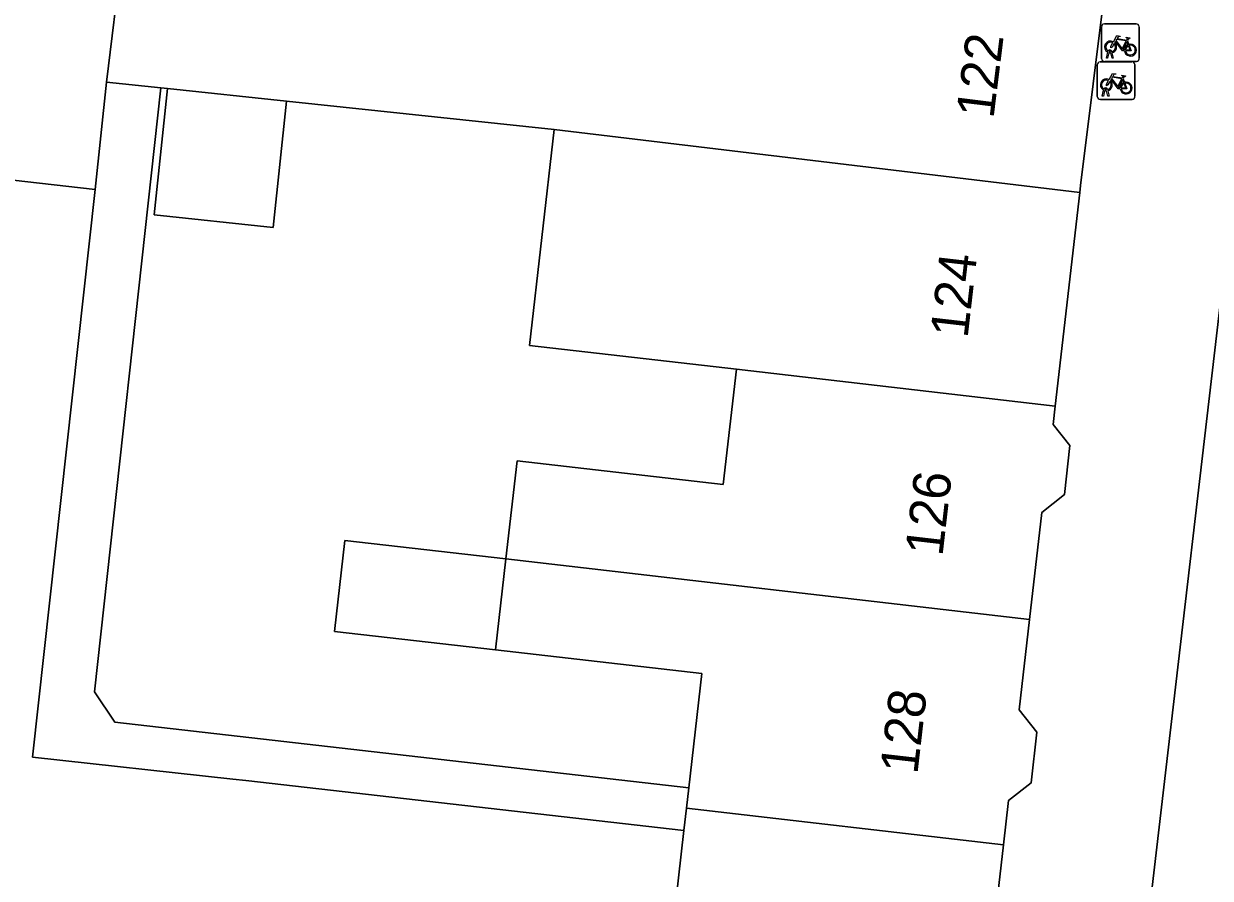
# Model space of a CAD drawing. Extents: x 161692 to 162379, y 380760 to 381678.
# Drawn here: x 162248.14 to 162279.69, y 381154.7 to 381177.42 of the extents above; entities that cross this region are included whole.
import ezdxf

# ---------------------------------------------------------------- set-up
doc = ezdxf.new("R2010")
doc.units = 0
for name, color, linetype in [('IMGEO_Erf', 7, 'Continuous'), ('IMGEO_Fietsenrek', 7, 'Continuous'), ('IMGEO_Pand', 7, 'Continuous'), ('IMGEO_Pand_nummerreeks', 7, 'Continuous'), ('IMGEO_Voetpad_open', 7, 'Continuous')]:
    doc.layers.add(name, color=color, linetype=linetype)

msp = doc.modelspace()

# ---------------------------------------------------------------- linework, layer by layer
at = {"layer": 'IMGEO_Erf'}
for points in [[(162275.499, 381131.748), (162280.246, 381172.46), (162284.2, 381207.225), (162280.363, 381207.797), (162280.342, 381207.533), (162279.747, 381202.048), (162279.115, 381196.191), (162278.433, 381190.711), (162277.575, 381183.821), (162276.917, 381178.53), (162276.243, 381173.117), (162276.221, 381172.929), (162275.569, 381167.247), (162275.513, 381166.763), (162275.96, 381166.2), (162275.811, 381164.901), (162275.211, 381164.424), (162274.885, 381161.578), (162274.61, 381159.173), (162275.079, 381158.582), (162274.925, 381157.236), (162274.328, 381156.762), (162274.194, 381155.588), (162273.477, 381149.329)], [(162265.345, 381152.898), (162265.695, 381155.962), (162254.042, 381157.295), (162253.7, 381157.333), (162248.372, 381157.92), (162250.038, 381173.015), (162243.409, 381173.762)]]:
    msp.add_lwpolyline(points, dxfattribs=at)
msp.add_lwpolyline([(162267.093, 381168.234), (162261.59, 381168.864), (162262.247, 381174.603), (162255.127, 381175.36), (162254.769, 381171.998), (162251.607, 381172.334), (162251.964, 381175.696), (162251.787, 381175.715), (162250.017, 381159.649), (162250.564, 381158.847), (162265.825, 381157.098), (162266.174, 381160.139), (162260.683, 381160.768), (162256.403, 381161.258), (162256.68, 381163.681), (162260.96, 381163.187), (162261.258, 381165.795), (162266.742, 381165.167)], close=True, dxfattribs=at)
at = {"layer": 'IMGEO_Fietsenrek'}
for p, q in [((162276.8, 381176.491), (162276.8, 381177.332)), ((162276.8, 381177.332), (162276.8, 381176.491)), ((162276.875, 381177.416), (162277.716, 381177.416)), ((162277.716, 381177.416), (162276.875, 381177.416)), ((162277.8, 381177.341), (162277.8, 381176.5)), ((162277.8, 381176.5), (162277.8, 381177.341)), ((162277.487, 381176.965), (162277.523, 381176.87)), ((162276.927, 381176.5), (162276.966, 381176.66)), ((162276.996, 381176.648), (162276.961, 381176.5)), ((162277.038, 381176.672), (162277.037, 381176.676)), ((162277.079, 381176.5), (162277.045, 381176.642)), ((162277.069, 381176.683), (162277.07, 381176.676)), ((162277.077, 381176.646), (162277.112, 381176.5)), ((162276.686, 381175.484), (162276.686, 381176.325)), ((162276.686, 381176.325), (162276.686, 381175.484)), ((162276.761, 381176.409), (162277.602, 381176.409)), ((162277.602, 381176.409), (162276.761, 381176.409)), ((162277.725, 381176.416), (162276.884, 381176.416)), ((162276.884, 381176.416), (162277.725, 381176.416)), ((162276.961, 381176.5), (162276.927, 381176.5)), ((162277.112, 381176.5), (162277.079, 381176.5)), ((162277.686, 381176.334), (162277.686, 381175.493)), ((162277.686, 381175.493), (162277.686, 381176.334)), ((162276.955, 381175.676), (162276.956, 381175.669)), ((162277.373, 381175.958), (162277.409, 381175.863)), ((162277.611, 381175.409), (162276.77, 381175.409)), ((162276.77, 381175.409), (162277.611, 381175.409)), ((162276.813, 381175.493), (162276.852, 381175.653)), ((162276.847, 381175.493), (162276.813, 381175.493)), ((162276.882, 381175.641), (162276.847, 381175.493)), ((162276.924, 381175.665), (162276.923, 381175.669)), ((162276.965, 381175.493), (162276.931, 381175.635)), ((162276.963, 381175.639), (162276.998, 381175.493)), ((162276.998, 381175.493), (162276.965, 381175.493))]:
    msp.add_line(p, q, dxfattribs=at)
for points in [[(162277.113, 381176.942), (162277.208, 381177.106), (162277.294, 381177.092), (162277.296, 381177.083), (162277.24, 381177.072), (162277.213, 381177.027), (162277.469, 381176.986)], [(162277.409, 381176.698), (162277.359, 381176.698), (162277.168, 381176.949), (162277.149, 381176.917)], [(162277.456, 381176.961), (162277.199, 381177.002), (162277.182, 381176.973), (162277.349, 381176.753), (162277.456, 381176.961)], [(162277.504, 381176.863), (162277.474, 381176.94), (162277.365, 381176.722), (162277.408, 381176.722)], [(162277.469, 381176.986), (162277.494, 381177.035), (162277.488, 381177.039), (162277.465, 381177.043), (162277.453, 381177.05), (162277.452, 381177.053), (162277.454, 381177.058), (162277.549, 381177.043), (162277.551, 381177.033), (162277.541, 381177.02), (162277.529, 381177.014), (162277.515, 381177.02), (162277.487, 381176.965)], [(162277.134, 381176.89), (162277.082, 381176.8), (162277.042, 381176.775), (162277.043, 381176.822), (162277.098, 381176.916)], [(162277.438, 381176.722), (162277.558, 381176.721), (162277.514, 381176.835)], [(162277.534, 381176.842), (162277.589, 381176.697), (162277.439, 381176.697)], [(162276.999, 381175.935), (162277.094, 381176.099), (162277.18, 381176.085), (162277.182, 381176.076), (162277.126, 381176.065), (162277.099, 381176.02), (162277.355, 381175.979)], [(162277.342, 381175.954), (162277.085, 381175.995), (162277.068, 381175.966), (162277.235, 381175.746), (162277.342, 381175.954)], [(162277.355, 381175.979), (162277.38, 381176.028), (162277.374, 381176.032), (162277.351, 381176.036), (162277.339, 381176.043), (162277.338, 381176.046), (162277.34, 381176.051), (162277.435, 381176.036), (162277.437, 381176.026), (162277.427, 381176.013), (162277.415, 381176.007), (162277.401, 381176.013), (162277.373, 381175.958)], [(162277.02, 381175.883), (162276.968, 381175.793), (162276.928, 381175.768), (162276.929, 381175.815), (162276.984, 381175.909)], [(162277.295, 381175.691), (162277.245, 381175.691), (162277.054, 381175.942), (162277.035, 381175.91)], [(162277.39, 381175.856), (162277.36, 381175.933), (162277.251, 381175.715), (162277.294, 381175.715)], [(162277.324, 381175.715), (162277.444, 381175.714), (162277.4, 381175.828)], [(162277.42, 381175.835), (162277.475, 381175.69), (162277.325, 381175.69)]]:
    msp.add_lwpolyline(points, dxfattribs=at)
for centre, radius, start, end in [((162276.878, 381177.338), 0.0779, 92.4484, 184.2845), ((162276.878, 381177.338), 0.0779, 92.4484, 184.2845), ((162277.722, 381177.338), 0.0779, 2.4484, 94.2845), ((162277.722, 381177.338), 0.0779, 2.4484, 94.2845), ((162277.04, 381176.801), 0.159, 62.6766, 242.1369), ((162277.04, 381176.801), 0.129, 63.3192, 238.903), ((162277.02, 381176.672), 0.0499, 12.8025, 158.6934), ((162277.04, 381176.801), 0.159, 253.9967, 271.7867), ((162277.02, 381176.672), 0.0174, 12.8025, 163.4502), ((162277.04, 381176.801), 0.129, 253.415, 269.0204), ((162277.04, 381176.801), 0.129, 283.6043, 43.4302), ((162277.04, 381176.801), 0.159, 283.5766, 46.6042), ((162277.567, 381176.717), 0.159, 113.3408, 178.3217), ((162277.567, 381176.717), 0.159, 187.0065, 105.7708), ((162277.567, 381176.717), 0.129, 113.923, 177.9556), ((162277.567, 381176.717), 0.129, 188.6715, 104.5883), ((162276.764, 381176.331), 0.0779, 92.4484, 184.2845), ((162276.764, 381176.331), 0.0779, 92.4484, 184.2845), ((162276.878, 381176.494), 0.0779, 182.4484, 274.2845), ((162276.878, 381176.494), 0.0779, 182.4484, 274.2845), ((162277.608, 381176.331), 0.0779, 2.4484, 94.2845), ((162277.608, 381176.331), 0.0779, 2.4484, 94.2845), ((162277.722, 381176.494), 0.0779, 272.4484, 4.2845), ((162277.722, 381176.494), 0.0779, 272.4484, 4.2845), ((162276.926, 381175.794), 0.159, 62.6766, 242.1369), ((162276.926, 381175.794), 0.129, 63.3192, 238.903), ((162276.906, 381175.665), 0.0499, 12.8025, 158.6934), ((162276.906, 381175.665), 0.0174, 12.8025, 163.4502), ((162276.926, 381175.794), 0.129, 283.6043, 43.4302), ((162276.926, 381175.794), 0.159, 283.5766, 46.6042), ((162277.453, 381175.71), 0.159, 113.3408, 178.3217), ((162277.453, 381175.71), 0.159, 187.0065, 105.7708), ((162277.453, 381175.71), 0.129, 113.923, 177.9556), ((162277.453, 381175.71), 0.129, 188.6715, 104.5883), ((162276.764, 381175.487), 0.0779, 182.4484, 274.2845), ((162276.764, 381175.487), 0.0779, 182.4484, 274.2845), ((162276.926, 381175.794), 0.159, 253.9967, 271.7867), ((162276.926, 381175.794), 0.129, 253.415, 269.0204), ((162277.608, 381175.487), 0.0779, 272.4484, 4.2845), ((162277.608, 381175.487), 0.0779, 272.4484, 4.2845)]:
    msp.add_arc(centre, radius, start, end, dxfattribs=at)
at = {"layer": 'IMGEO_Pand'}
for points in [[(162257.798, 381193.095), (162258.456, 381198.666), (162259.828, 381210.275), (162258.101, 381210.484), (162255.998, 381210.737), (162254.7, 381210.894), (162252.129, 381211.204), (162248.166, 381211.683), (162246.975, 381211.826), (162246.893, 381211.044), (162242.998, 381173.808), (162243.409, 381173.762), (162250.038, 381173.015), (162250.337, 381175.869), (162250.742, 381179.133), (162250.858, 381179.12), (162251.152, 381181.506), (162251.803, 381186.8), (162256.983, 381186.201)], [(162276.917, 381178.53), (162251.152, 381181.506), (162250.858, 381179.12), (162250.742, 381179.133), (162250.337, 381175.869), (162251.787, 381175.715), (162251.964, 381175.696), (162255.127, 381175.36), (162262.247, 381174.603), (162276.221, 381172.929), (162276.243, 381173.117)], [(162255.127, 381175.36), (162251.964, 381175.696), (162251.607, 381172.334), (162254.769, 381171.998)], [(162267.093, 381168.234), (162275.569, 381167.247), (162276.221, 381172.929), (162262.247, 381174.603), (162261.59, 381168.864)], [(162267.093, 381168.234), (162266.742, 381165.167), (162261.258, 381165.795), (162260.96, 381163.187), (162274.885, 381161.578), (162275.211, 381164.424), (162275.811, 381164.901), (162275.96, 381166.2), (162275.513, 381166.763), (162275.569, 381167.247)], [(162260.96, 381163.187), (162256.68, 381163.681), (162256.403, 381161.258), (162260.683, 381160.768)], [(162274.885, 381161.578), (162260.96, 381163.187), (162260.683, 381160.768), (162266.174, 381160.139), (162265.825, 381157.098), (162265.764, 381156.562), (162274.194, 381155.588), (162274.328, 381156.762), (162274.925, 381157.236), (162275.079, 381158.582), (162274.61, 381159.173)], [(162274.194, 381155.588), (162265.764, 381156.562), (162265.695, 381155.962), (162265.345, 381152.898), (162259.852, 381153.527), (162259.553, 381150.916), (162262.13, 381150.621), (162264.994, 381150.293), (162265.334, 381150.254), (162273.477, 381149.329)]]:
    msp.add_lwpolyline(points, close=True, dxfattribs=at)
at = {"layer": 'IMGEO_Voetpad_open'}
msp.add_lwpolyline([(162284.2, 381207.225), (162280.246, 381172.46), (162275.499, 381131.748)], dxfattribs=at)
msp.add_lwpolyline([(162251.787, 381175.715), (162250.337, 381175.869), (162250.038, 381173.015), (162248.372, 381157.92), (162253.7, 381157.333), (162254.042, 381157.295), (162265.695, 381155.962), (162265.764, 381156.562), (162265.825, 381157.098), (162250.564, 381158.847), (162250.017, 381159.649)], close=True, dxfattribs=at)

# ---------------------------------------------------------------- texts
at = {"layer": 'IMGEO_Pand_nummerreeks'}
for s, rotation, p in [('122', 82.9127, (162273.924, 381174.878)), ('124', 83.432, (162273.236, 381169.039)), ('126', 83.432, (162272.568, 381163.239)), ('128', 83.4341, (162271.902, 381157.442))]:
    msp.add_text(s, height=1, rotation=rotation, dxfattribs=at).set_placement(p)

doc.saveas('drawing.dxf')
